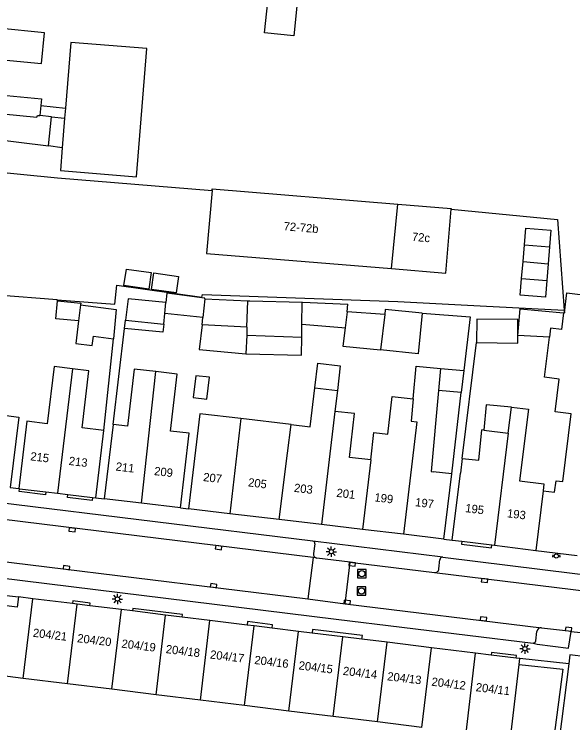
# Model space of a CAD drawing. Extents: x 132998 to 136004, y 396998 to 398512.
# Drawn here: x 133737.1 to 133803.7, y 397154.1 to 397238.6 of the extents above; entities that cross this region are included whole.
import ezdxf

# ---------------------------------------------------------------- set-up
doc = ezdxf.new("R2010")
doc.units = 0
for name, color, linetype in [('gg-afsc-erfafscheiding', 7, 'Continuous'), ('gg-afsc-hekwerk', 7, 'Continuous'), ('gg-anno-huisnummerreeks BGT', 7, 'Continuous'), ('gg-bbg-bijgebouw', 7, 'Continuous'), ('gg-bbg-gedigitaliseerde bebouwing', 7, 'Continuous'), ('gg-bbg-gedigitaliseerde bijgebouw', 7, 'Continuous'), ('gg-bbg-hoofdgebouw', 7, 'Continuous'), ('gg-bbg-luifel en loopbrug', 7, 'Continuous'), ('gg-bbg-onder overbouw', 7, 'Continuous'), ('gg-bbg-pand overbouw', 7, 'Continuous'), ('gg-bbg-tussenscheiding', 7, 'Continuous'), ('gg-knt-verharding', 7, 'Continuous'), ('gg-knt-verharding nz', 7, 'Continuous'), ('gt-grn-vlakafsluiter', 7, 'Continuous'), ('gt-grn-weggrens', 7, 'Continuous'), ('gt-symb-kolk', 7, 'Continuous'), ('gt-symb-lichtmast', 7, 'Continuous'), ('gt-symb-peilbuis', 7, 'Continuous'), ('gt-symb-rioolschacht', 7, 'Continuous')]:
    doc.layers.add(name, color=color, linetype=linetype)

# ---------------------------------------------------------------- blocks, each defined once
blk = doc.blocks.new('gt0-KOLK')
at = {"layer": 'gt-symb-kolk'}
blk.add_lwpolyline([(0, 0), (0.375, 0), (0.375, 0.4), (-0.375, 0.4), (-0.375, 0), (0, 0)], dxfattribs=at)
blk = doc.blocks.new('gt0-LMAST')
at = {"layer": 'gt-symb-lichtmast'}
for p, q in [((-0.182, 0.173), (-0.447, 0.438)), ((-0.005, 0.246), (-0.005, 0.621)), ((0.172, 0.173), (0.437, 0.438)), ((-0.255, -0.004), (-0.63, -0.004)), ((-0.182, -0.181), (-0.447, -0.446)), ((-0.005, -0.254), (-0.005, -0.629)), ((0.437, -0.446), (0.172, -0.181)), ((0.245, -0.004), (0.62, -0.004))]:
    blk.add_line(p, q, dxfattribs=at)
blk.add_circle((-0.005, -0.004), 0.25, dxfattribs=at)
blk = doc.blocks.new('gt0-RS')
at = {"layer": 'gt-symb-rioolschacht'}
blk.add_lwpolyline([(-0.5, -0.5), (0.5, -0.5), (0.5, 0.5), (-0.5, 0.5)], close=True, dxfattribs=at)
blk.add_circle((0, 0), 0.375, dxfattribs=at)
blk = doc.blocks.new('gt0-PBUIS')
at = {"layer": 'gt-symb-peilbuis'}
blk.add_circle((0, 0), 0.25, dxfattribs=at)
for centre, start, end in [((-0.207, 0), 141.90727, 218.09273), ((0.207, 0), 321.90727, 38.09273)]:
    blk.add_arc(centre, 0.243, start, end, dxfattribs=at)

msp = doc.modelspace()

# ---------------------------------------------------------------- linework, layer by layer
at = {"layer": 'gg-afsc-erfafscheiding'}
for p, q in [((133789.195, 397215.383), (133801.907, 397214.133)), ((133759.491, 397204.818), (133759.501, 397204.877)), ((133792.683, 397203.847), (133802.693, 397203.311)), ((133748.892, 397189.702), (133750.279, 397201.149)), ((133747.81, 397188.978), (133748.96, 397199.901)), ((133790.525, 397185.645), (133792.236, 397199.462)), ((133789.272, 397183.8), (133790.422, 397193.502))]:
    msp.add_line(p, q, dxfattribs=at)
for points in [[(133724.966, 397220.81), (133742.286, 397219.115), (133760.712, 397217.604)], [(133742.225, 397204.551), (133749.11, 397204.063), (133749.362, 397206.319), (133759.501, 397204.877)], [(133759.501, 397204.877), (133759.55, 397205.182), (133782.845, 397204.375), (133792.683, 397203.847)], [(133785.75, 397202.971), (133791.482, 397202.525), (133790.734, 397196.13)]]:
    msp.add_lwpolyline(points, dxfattribs=at)
at = {"layer": 'gg-afsc-hekwerk'}
msp.add_lwpolyline([(133797.327, 397161.079), (133802.521, 397160.513), (133801.199, 397150.514)], dxfattribs=at)
at = {"layer": 'gg-bbg-bijgebouw'}
for p, q in [((133797.938, 397211.115), (133798.1, 397213.113)), ((133797.775, 397209.116), (133797.938, 397211.115)), ((133800.927, 397210.872), (133800.765, 397208.873)), ((133797.613, 397207.118), (133797.775, 397209.116)), ((133800.765, 397208.873), (133800.603, 397206.875)), ((133759.491, 397204.818), (133755.294, 397205.352)), ((133759.828, 397204.689), (133764.973, 397204.457)), ((133745.024, 397203.955), (133749.259, 397203.41)), ((133797.427, 397203.501), (133802.607, 397203.024))]:
    msp.add_line(p, q, dxfattribs=at)
for points in [[(133798.1, 397213.113), (133801.09, 397212.87), (133800.927, 397210.872)], [(133750.201, 397206.265), (133750.48, 397208.236), (133753.449, 397207.819), (133753.17, 397205.848), (133750.201, 397206.265)], [(133753.468, 397205.803), (133753.747, 397207.774), (133756.708, 397207.355), (133756.429, 397205.384), (133753.468, 397205.803)], [(133800.603, 397206.875), (133800.44, 397204.876), (133797.45, 397205.119), (133797.613, 397207.118)], [(133759.828, 397204.689), (133759.838, 397204.774), (133759.491, 397204.818)], [(133764.973, 397204.457), (133765.189, 397204.447), (133771.438, 397204.296)], [(133771.438, 397204.296), (133771.501, 397204.294), (133776.902, 397204.056)]]:
    msp.add_lwpolyline(points, dxfattribs=at)
at = {"layer": 'gg-bbg-gedigitaliseerde bebouwing'}
for p, q in [((133740.286, 397227.73), (133740.157, 397226.533)), ((133741.575, 397226.406), (133740.157, 397226.533)), ((133741.197, 397222.913), (133741.575, 397226.406)), ((133802.607, 397203.024), (133802.714, 397203.014)), ((133787.951, 397196.387), (133787.708, 397193.753)), ((133772.401, 397189.411), (133772.953, 397194.073)), ((133772.953, 397194.073), (133775.644, 397193.754)), ((133775.644, 397193.754), (133775.349, 397191.262)), ((133796.026, 397188.653), (133796.408, 397191.75)), ((133748.892, 397189.702), (133747.84, 397180.84)), ((133770.12, 397189.681), (133764.146, 397190.39)), ((133770.12, 397189.681), (133772.401, 397189.411)), ((133746.838, 397180.941), (133747.81, 397188.978)), ((133793.096, 397189.012), (133792.878, 397189.038)), ((133793.096, 397189.012), (133796.026, 397188.653)), ((133790.525, 397185.645), (133790.315, 397183.872)), ((133789.272, 397183.8), (133787.055, 397184.064)), ((133788.35, 397176.02), (133789.272, 397183.8)), ((133789.32, 397175.91), (133790.315, 397183.872)), ((133800.167, 397181.766), (133801.545, 397181.604))]:
    msp.add_line(p, q, dxfattribs=at)
for points in [[(133734.725, 397231.661), (133734.883, 397233.276), (133740.369, 397232.739), (133740.728, 397236.408), (133735.139, 397236.96)], [(133734.475, 397229.103), (133740.372, 397228.522), (133740.286, 397227.73)], [(133802.714, 397203.014), (133803.005, 397205.397), (133805.221, 397205.126), (133807.912, 397227.166)], [(133801.545, 397181.604), (133801.712, 397182.98), (133802.533, 397182.88), (133803.516, 397190.959), (133801.618, 397191.19), (133802.095, 397195.107), (133800.344, 397195.32), (133800.926, 397200.103)], [(133744.052, 397196.327), (133741.855, 397196.59), (133741.04, 397189.789), (133738.599, 397190.081), (133737.643, 397182.043)], [(133784.673, 397192.762), (133785.033, 397196.656), (133787.951, 397196.387)], [(133747.81, 397188.978), (133745.204, 397189.29), (133746.018, 397196.091), (133744.052, 397196.327)], [(133753.998, 397195.998), (133751.424, 397196.3), (133750.624, 397189.499), (133748.892, 397189.702)], [(133756.92, 397179.77), (133757.957, 397188.639), (133755.747, 397188.898), (133756.547, 397195.698), (133753.998, 397195.998)], [(133779.619, 397185.467), (133780.009, 397188.75), (133781.642, 397188.557), (133782.173, 397193.036), (133784.673, 397192.762)], [(133787.708, 397193.753), (133786.816, 397184.086), (133787.055, 397184.064)], [(133796.408, 397191.75), (133798.424, 397191.501), (133797.373, 397182.986), (133800.274, 397182.628), (133800.167, 397181.766)], [(133764.146, 397190.39), (133759.249, 397190.971), (133757.9, 397179.63)], [(133779.619, 397185.467), (133777.078, 397185.768), (133777.696, 397190.984), (133775.349, 397191.262)], [(133790.525, 397185.645), (133792.525, 397185.448), (133792.878, 397189.038)]]:
    msp.add_lwpolyline(points, dxfattribs=at)
at = {"layer": 'gg-bbg-gedigitaliseerde bijgebouw'}
for p, q in [((133743.22, 397227.441), (133743.12, 397226.216)), ((133743.12, 397226.216), (133742.834, 397222.711)), ((133742.834, 397222.711), (133742.611, 397219.986)), ((133755.294, 397205.352), (133755.186, 397204.254)), ((133776.794, 397203.138), (133776.902, 397204.056)), ((133749.259, 397203.41), (133748.96, 397199.901)), ((133797.156, 397200.304), (133797.427, 397203.501)), ((133754.932, 397201.674), (133755.055, 397202.921)), ((133759.603, 397202.474), (133755.055, 397202.921)), ((133759.503, 397201.58), (133759.603, 397202.474)), ((133781.29, 397202.808), (133776.794, 397203.138)), ((133750.397, 397202.119), (133754.932, 397201.674)), ((133764.861, 397201.283), (133759.503, 397201.58)), ((133771.396, 397200.101), (133771.407, 397201.667)), ((133771.407, 397201.667), (133776.182, 397201.254)), ((133764.861, 397201.283), (133764.828, 397200.346)), ((133776.182, 397201.254), (133776.567, 397201.221)), ((133764.828, 397200.346), (133771.396, 397200.101)), ((133800.926, 397200.103), (133797.156, 397200.304))]:
    msp.add_line(p, q, dxfattribs=at)
for points in [[(133770.441, 397236.033), (133766.952, 397236.394), (133767.57, 397242.36), (133771.06, 397241.998), (133770.441, 397236.033)], [(133742.611, 397219.986), (133751.673, 397219.245), (133752.922, 397234.525), (133743.86, 397235.266), (133743.22, 397227.441)], [(133744.793, 397202.048), (133742.084, 397202.306), (133742.286, 397204.435)], [(133742.286, 397204.435), (133745.05, 397204.172), (133745.024, 397203.955)], [(133755.186, 397204.254), (133750.71, 397204.692), (133750.397, 397202.119)], [(133785.75, 397202.971), (133781.351, 397203.417), (133781.29, 397202.808)], [(133785.75, 397202.971), (133785.26, 397198.133), (133780.79, 397198.585)], [(133744.793, 397202.048), (133744.468, 397199.368), (133746.397, 397199.108), (133746.548, 397200.226), (133748.96, 397199.901)], [(133797.156, 397200.304), (133797.177, 397202.205), (133792.267, 397202.26), (133792.236, 397199.462)], [(133776.567, 397201.221), (133776.306, 397199.041), (133780.79, 397198.585)], [(133792.236, 397199.462), (133797.146, 397199.407), (133797.156, 397200.304)]]:
    msp.add_lwpolyline(points, dxfattribs=at)
at = {"layer": 'gg-bbg-hoofdgebouw'}
for p, q in [((133737.643, 397182.043), (133737.749, 397182.03)), ((133737.749, 397182.03), (133740.893, 397181.653)), ((133740.893, 397181.653), (133742.272, 397181.488)), ((133742.272, 397181.488), (133743.497, 397181.341)), ((133743.497, 397181.341), (133746.458, 397180.987)), ((133746.458, 397180.987), (133746.838, 397180.941)), ((133752.27, 397180.318), (133747.84, 397180.84)), ((133756.92, 397179.77), (133752.27, 397180.318)), ((133762.801, 397179.049), (133757.9, 397179.63)), ((133768.712, 397178.348), (133762.801, 397179.049)), ((133773.747, 397177.751), (133768.712, 397178.348)), ((133778.636, 397177.172), (133773.747, 397177.751)), ((133783.514, 397176.593), (133778.636, 397177.172)), ((133788.35, 397176.02), (133783.514, 397176.593)), ((133789.32, 397175.91), (133790.499, 397175.764)), ((133790.499, 397175.764), (133794.047, 397175.326)), ((133794.047, 397175.326), (133794.375, 397175.286)), ((133794.375, 397175.286), (133799.292, 397174.679)), ((133799.292, 397174.679), (133804.22, 397174.07)), ((133739.328, 397168.911), (133737.629, 397169.12)), ((133744.066, 397168.329), (133739.328, 397168.911)), ((133744.608, 397168.262), (133744.066, 397168.329)), ((133746.125, 397168.076), (133744.608, 397168.262)), ((133749.888, 397167.614), (133746.125, 397168.076)), ((133751.215, 397167.451), (133749.888, 397167.614)), ((133755.169, 397166.965), (133751.215, 397167.451)), ((133757.143, 397166.722), (133755.169, 397166.965)), ((133760.449, 397166.316), (133757.143, 397166.722)), ((133764.893, 397165.77), (133760.449, 397166.316)), ((133765.729, 397165.667), (133764.893, 397165.77)), ((133767.868, 397165.404), (133765.729, 397165.667)), ((133771.01, 397165.018), (133767.868, 397165.404)), ((133772.639, 397164.818), (133771.01, 397165.018)), ((133776.29, 397164.369), (133772.639, 397164.818)), ((133778.571, 397164.089), (133776.29, 397164.369)), ((133781.57, 397163.721), (133778.571, 397164.089)), ((133786.85, 397163.072), (133781.57, 397163.721)), ((133792.131, 397162.423), (133786.85, 397163.072)), ((133793.989, 397162.195), (133792.131, 397162.423)), ((133796.944, 397161.831), (133793.989, 397162.195)), ((133797.411, 397161.774), (133796.944, 397161.831)), ((133797.327, 397161.079), (133797.411, 397161.774)), ((133796.268, 397152.271), (133797.327, 397161.079)), ((133743.465, 397158.76), (133738.185, 397159.409)), ((133748.745, 397158.111), (133743.465, 397158.76)), ((133754.026, 397157.462), (133748.745, 397158.111)), ((133759.306, 397156.813), (133754.026, 397157.462)), ((133764.586, 397156.164), (133759.306, 397156.813)), ((133769.867, 397155.515), (133764.586, 397156.164)), ((133775.147, 397154.867), (133769.867, 397155.515)), ((133780.427, 397154.218), (133775.147, 397154.867)), ((133785.707, 397153.569), (133780.427, 397154.218))]:
    msp.add_line(p, q, dxfattribs=at)
for points in [[(133725.129, 397222.208), (133733.506, 397221.302), (133733.779, 397223.827), (133741.197, 397222.913)], [(133760.712, 397217.604), (133760.047, 397210.103), (133782.115, 397208.287)], [(133760.712, 397217.604), (133760.73, 397217.811), (133782.869, 397215.976)], [(133782.869, 397215.976), (133789.201, 397215.451), (133789.195, 397215.383)], [(133782.115, 397208.287), (133788.555, 397207.757), (133789.195, 397215.383)], [(133732.503, 397191.241), (133737.651, 397190.584), (133736.64, 397182.194)], [(133738.185, 397159.409), (133735.409, 397159.75), (133735.192, 397158.048)]]:
    msp.add_lwpolyline(points, dxfattribs=at)
at = {"layer": 'gg-bbg-luifel en loopbrug'}
for p, q in [((133740.286, 397227.73), (133743.22, 397227.441)), ((133741.575, 397226.406), (133743.12, 397226.216)), ((133742.834, 397222.711), (133741.197, 397222.913)), ((133750.279, 397201.149), (133750.397, 397202.119)), ((133764.828, 397200.346), (133764.746, 397198.131)), ((133787.951, 397196.387), (133790.734, 397196.13)), ((133790.734, 397196.13), (133790.422, 397193.502)), ((133790.422, 397193.502), (133787.708, 397193.753))]:
    msp.add_line(p, q, dxfattribs=at)
for points in [[(133754.932, 397201.674), (133754.837, 397200.701), (133750.279, 397201.149)], [(133759.503, 397201.58), (133759.149, 397198.634), (133764.746, 397198.131)], [(133764.746, 397198.131), (133771.383, 397197.975), (133771.396, 397200.101)], [(133772.953, 397194.073), (133773.3, 397197.001), (133775.991, 397196.682), (133775.644, 397193.754)], [(133760.076, 397192.728), (133760.379, 397195.324), (133758.76, 397195.513), (133758.457, 397192.917), (133760.076, 397192.728)], [(133796.408, 397191.75), (133793.394, 397192.046), (133793.096, 397189.012)]]:
    msp.add_lwpolyline(points, dxfattribs=at)
at = {"layer": 'gg-bbg-onder overbouw'}
msp.add_lwpolyline([(133737.629, 397169.12), (133737.482, 397167.919), (133732.875, 397168.476), (133733.022, 397169.687)], dxfattribs=at)
at = {"layer": 'gg-bbg-pand overbouw'}
msp.add_line((133733.022, 397169.687), (133737.629, 397169.12), dxfattribs=at)
at = {"layer": 'gg-bbg-tussenscheiding'}
for p, q in [((133782.115, 397208.287), (133782.869, 397215.976)), ((133797.938, 397211.115), (133800.927, 397210.872)), ((133797.775, 397209.116), (133800.765, 397208.873)), ((133797.613, 397207.118), (133800.603, 397206.875)), ((133755.055, 397202.921), (133755.186, 397204.254)), ((133759.828, 397204.689), (133759.603, 397202.474)), ((133764.861, 397201.283), (133764.973, 397204.457)), ((133771.407, 397201.667), (133771.438, 397204.296)), ((133745.024, 397203.955), (133744.793, 397202.048)), ((133776.794, 397203.138), (133776.567, 397201.221)), ((133781.29, 397202.808), (133780.79, 397198.585)), ((133744.052, 397196.327), (133742.272, 397181.488)), ((133752.27, 397180.318), (133753.998, 397195.998)), ((133775.349, 397191.262), (133773.747, 397177.751)), ((133764.146, 397190.39), (133762.801, 397179.049)), ((133769.696, 397186.269), (133770.12, 397189.681)), ((133785.103, 397189.992), (133783.514, 397176.593)), ((133796.026, 397188.653), (133794.375, 397175.286)), ((133768.712, 397178.348), (133769.696, 397186.269)), ((133779.619, 397185.467), (133778.636, 397177.172)), ((133800.167, 397181.766), (133799.292, 397174.679)), ((133738.185, 397159.409), (133739.328, 397168.911)), ((133743.465, 397158.76), (133744.608, 397168.262)), ((133748.745, 397158.111), (133749.888, 397167.614)), ((133754.026, 397157.462), (133755.169, 397166.965)), ((133759.306, 397156.813), (133760.449, 397166.316)), ((133764.586, 397156.164), (133765.729, 397165.667)), ((133769.867, 397155.515), (133771.01, 397165.018)), ((133775.147, 397154.867), (133776.29, 397164.369)), ((133780.427, 397154.218), (133781.57, 397163.721)), ((133785.707, 397153.569), (133786.85, 397163.072)), ((133790.988, 397152.92), (133792.131, 397162.423))]:
    msp.add_line(p, q, dxfattribs=at)
for points in [[(133725.575, 397227.741), (133739.79, 397226.353), (133739.891, 397226.557), (133740.157, 397226.533)], [(133802.607, 397203.024), (133802.364, 397201.033), (133801.059, 397201.192), (133800.926, 397200.103)], [(133784.673, 397192.762), (133784.425, 397190.072), (133785.103, 397189.992)]]:
    msp.add_lwpolyline(points, dxfattribs=at)
at = {"layer": 'gg-knt-verharding'}
for p, q in [((133736.64, 397182.194), (133737.643, 397182.043)), ((133772.731, 397175.774), (133728.54, 397181.2)), ((133756.92, 397179.77), (133757.9, 397179.63)), ((133788.209, 397173.868), (133772.731, 397175.774)), ((133772.959, 397175.46), (133772.796, 397174.313)), ((133772.743, 397173.818), (133772.126, 397168.891)), ((133773.193, 397173.76), (133772.743, 397173.818)), ((133777.18, 397173.281), (133773.193, 397173.76)), ((133787.736, 397172.48), (133787.878, 397173.602)), ((133776.589, 397168.316), (133777.18, 397173.281)), ((133772.126, 397168.891), (133776.589, 397168.316)), ((133799.297, 397163.883), (133799.436, 397165.01)), ((133803.505, 397165.02), (133827.222, 397162.107)), ((133803.235, 397161.142), (133797.411, 397161.774)), ((133803.235, 397161.142), (133801.865, 397150.456))]:
    msp.add_line(p, q, dxfattribs=at)
for points in [[(133740.893, 397181.653), (133740.853, 397181.314), (133737.711, 397181.709), (133737.749, 397182.03)], [(133746.458, 397180.987), (133746.415, 397180.624), (133743.455, 397180.99), (133743.497, 397181.341)], [(133790.499, 397175.764), (133790.455, 397175.424), (133794.003, 397174.972), (133794.047, 397175.326)], [(133788.209, 397173.868), (133811.673, 397170.969), (133839.205, 397167.59), (133843.314, 397167.245)], [(133777.18, 397173.281), (133777.432, 397173.23), (133787.22, 397172.021)], [(133729.339, 397172.169), (133775.504, 397166.48), (133798.968, 397163.618)], [(133746.125, 397168.076), (133746.162, 397168.38), (133744.106, 397168.655), (133744.066, 397168.329)], [(133757.143, 397166.722), (133757.182, 397167.037), (133751.252, 397167.748), (133751.215, 397167.451)], [(133767.868, 397165.404), (133767.919, 397165.815), (133764.943, 397166.18), (133764.893, 397165.77)], [(133778.571, 397164.089), (133778.624, 397164.518), (133772.692, 397165.245), (133772.639, 397164.818)], [(133799.985, 397165.458), (133803.194, 397165.079), (133803.505, 397165.02)], [(133798.968, 397163.618), (133799.465, 397163.496), (133803.216, 397163.025), (133803.505, 397165.02)], [(133796.944, 397161.831), (133796.983, 397162.15), (133794.028, 397162.509), (133793.989, 397162.195)]]:
    msp.add_lwpolyline(points, dxfattribs=at)
for centre, radius, start, end in [((133772.673, 397175.492), 0.288, 353.60648, 78.36142), ((133773.271, 397174.235), 0.481, 170.63497, 260.71434), ((133788.185, 397173.56), 0.309, 85.46011, 172.11238), ((133787.26, 397172.495), 0.476, 265.15216, 358.15626), ((133799.954, 397164.936), 0.523, 86.55056, 171.88033), ((133798.991, 397163.927), 0.309, 265.79726, 351.90362)]:
    msp.add_arc(centre, radius, start, end, dxfattribs=at)
at = {"layer": 'gg-knt-verharding nz'}
msp.add_line((133776.589, 397168.316), (133799.985, 397165.458), dxfattribs=at)
for points in [[(133772.743, 397173.818), (133730.97, 397178.951), (133728.02, 397179.301)], [(133728.762, 397174.216), (133730.596, 397173.976), (133772.126, 397168.891)], [(133787.22, 397172.021), (133824.494, 397167.447), (133840.414, 397165.478), (133841.723, 397165.342), (133844.002, 397165.182)]]:
    msp.add_lwpolyline(points, dxfattribs=at)
at = {"layer": 'gt-grn-vlakafsluiter'}
for p, q in [((133801.907, 397214.133), (133802.693, 397203.311)), ((133742.225, 397204.551), (133733.458, 397205.242)), ((133742.286, 397204.435), (133742.225, 397204.551)), ((133802.693, 397203.311), (133802.714, 397203.014))]:
    msp.add_line(p, q, dxfattribs=at)
at = {"layer": 'gt-grn-weggrens'}
for p, q in [((133746.838, 397180.941), (133747.84, 397180.84)), ((133788.35, 397176.02), (133789.32, 397175.91))]:
    msp.add_line(p, q, dxfattribs=at)
msp.add_lwpolyline([(133805.311, 397161.969), (133803.377, 397162.222), (133803.235, 397161.142)], dxfattribs=at)

# ---------------------------------------------------------------- block references
at = {"layer": 'gt-symb-kolk'}
for p, rotation in [((133744.054, 397177.334), 172.95306097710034), ((133761.51, 397175.2), 173.0261357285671), ((133743.318, 397172.42), -6.973864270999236), ((133777.432, 397173.23), 172.87198077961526), ((133793.222, 397171.292), 173.0751777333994), ((133760.863, 397170.273), -6.9978950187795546), ((133776.776, 397168.291), -6.973864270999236), ((133793.045, 397166.302), -6.932833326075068), ((133803.194, 397165.079), -6.73765189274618)]:
    msp.add_blockref('gt0-KOLK', p, dxfattribs=dict(at, rotation=rotation))
at = {"layer": 'gt-symb-lichtmast'}
for p in [(133774.925, 397174.522), (133749.42, 397168.877), (133798.01, 397162.955)]:
    msp.add_blockref('gt0-LMAST', p, dxfattribs=at)
at = {"layer": 'gt-symb-peilbuis'}
msp.add_blockref('gt0-PBUIS', (133801.749, 397174.002), dxfattribs=at)
at = {"layer": 'gt-symb-rioolschacht'}
for p in [(133778.56, 397171.887), (133778.521, 397169.82)]:
    msp.add_blockref('gt0-RS', p, dxfattribs=at)

# ---------------------------------------------------------------- texts
at = {"layer": 'gg-anno-huisnummerreeks BGT'}
for s, rotation, p in [('72-72b', 355.3, (133769.2, 397212.861)), ('72c', 355.3, (133784.5, 397211.602)), ('215', 353.2, (133738.988, 397185.426)), ('213', 353.2, (133743.574, 397184.876)), ('211', 353.3, (133749.175, 397184.206)), ('209', 353.3, (133753.754, 397183.667)), ('207', 353.2, (133759.604, 397182.953)), ('205', 353.2, (133764.955, 397182.318)), ('203', 353.2, (133770.428, 397181.669)), ('201', 353.2, (133775.494, 397181.069)), ('199', 353.2, (133780.02, 397180.532)), ('197', 353.2, (133784.872, 397179.957)), ('195', 352.9, (133790.846, 397179.25)), ('193', 352.9, (133795.831, 397178.634)), ('204/21', 353, (133739.298, 397164.381)), ('204/20', 353, (133744.578, 397163.732)), ('204/19', 353, (133749.859, 397163.083)), ('204/18', 353, (133755.139, 397162.434)), ('204/17', 353, (133760.419, 397161.785)), ('204/16', 353, (133765.7, 397161.136)), ('204/15', 353, (133770.98, 397160.488)), ('204/14', 353, (133776.26, 397159.839)), ('204/13', 353, (133781.54, 397159.19)), ('204/12', 353, (133786.821, 397158.541)), ('204/11', 353, (133792.101, 397157.892))]:
    msp.add_text(s, height=1, rotation=rotation, dxfattribs=at).set_placement(p)

doc.saveas('drawing.dxf')
